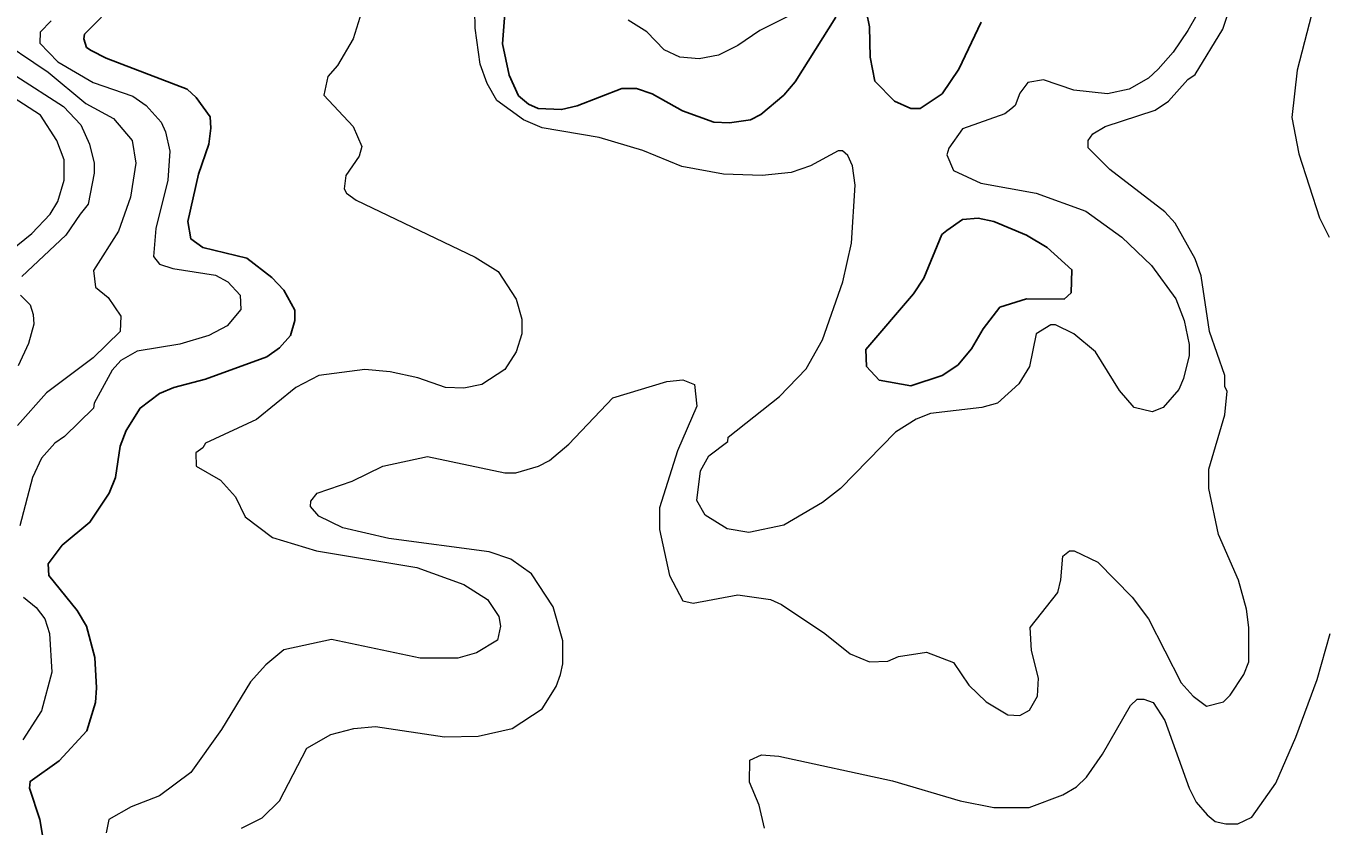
# Model space of a CAD drawing. Extents: x 423 to 448.8, y 7456.3 to 7484.
# Drawn here: x 437.534 to 439.196, y 7472.822 to 7473.846 of the extents above; entities that cross this region are included whole.
import ezdxf

# ---------------------------------------------------------------- set-up
doc = ezdxf.new("R2010")
doc.units = 0
doc.header["$LTSCALE"] = 0.032
doc.layers.add('1', color=7, linetype='Continuous', lineweight=25)
doc.layers.add('2', color=7, linetype='Continuous', lineweight=13)

msp = doc.modelspace()

# ---------------------------------------------------------------- linework, layer by layer
at = {"layer": '1'}
for points in [[(438.4754, 7473.7329), (438.4623, 7473.7259), (438.4352, 7473.722), (438.4151, 7473.7228), (438.3749, 7473.7375), (438.3362, 7473.7592), (438.3161, 7473.7661), (438.2975, 7473.7661), (438.2403, 7473.7437), (438.2202, 7473.7391), (438.19, 7473.7406), (438.1776, 7473.746), (438.1652, 7473.7569), (438.1529, 7473.7832), (438.1444, 7473.8234), (438.1475, 7473.8621)], [(438.7577, 7473.8512), (438.7291, 7473.7909), (438.7075, 7473.7592), (438.6796, 7473.7406), (438.6673, 7473.7406), (438.6464, 7473.7499), (438.6216, 7473.7754), (438.6154, 7473.8064), (438.6147, 7473.8451), (438.6108, 7473.8636)], [(437.6308, 7473.8574), (437.6092, 7473.8358), (437.6084, 7473.8296), (437.6115, 7473.8187), (437.6176, 7473.8149), (437.637, 7473.8048), (437.7406, 7473.7653), (437.7522, 7473.7545), (437.77, 7473.7298), (437.7708, 7473.7151), (437.7685, 7473.695), (437.7553, 7473.6563), (437.7414, 7473.596), (437.7453, 7473.5735), (437.7608, 7473.5627), (437.8172, 7473.5488), (437.8489, 7473.524), (437.8644, 7473.5078), (437.8783, 7473.4823), (437.8783, 7473.4692), (437.8729, 7473.4498), (437.859, 7473.4343), (437.8428, 7473.4227), (437.7639, 7473.3941), (437.7236, 7473.3833), (437.7051, 7473.3755), (437.6803, 7473.357), (437.6625, 7473.3284), (437.6548, 7473.3083), (437.6486, 7473.2681), (437.6408, 7473.2479), (437.6161, 7473.2108), (437.5805, 7473.1814), (437.5627, 7473.1574), (437.5635, 7473.1428), (437.5999, 7473.0979), (437.6115, 7473.0778), (437.6223, 7473.0376)], [(438.5713, 7473.8574), (438.5195, 7473.7746), (438.5048, 7473.7576), (438.4754, 7473.7329)], [(437.6223, 7473.0376), (437.6246, 7472.9989), (437.623, 7472.9803), (437.6122, 7472.9439), (437.5767, 7472.9053), (437.5395, 7472.879), (437.5388, 7472.8705), (437.5519, 7472.8303), (437.5589, 7472.7901), (437.5535, 7472.7498), (437.538, 7472.7127), (437.5233, 7472.6933)]]:
    msp.add_lwpolyline(points, dxfattribs=at)
msp.add_lwpolyline([(438.7275, 7473.4119), (438.7454, 7473.4328), (438.76, 7473.4583), (438.7817, 7473.4862), (438.8158, 7473.497), (438.8637, 7473.4962), (438.873, 7473.5047), (438.8738, 7473.5341), (438.842, 7473.5627), (438.8158, 7473.5782), (438.774, 7473.596), (438.7539, 7473.5999), (438.7338, 7473.5983), (438.7137, 7473.5844), (438.7074, 7473.579), (438.6843, 7473.5233), (438.6711, 7473.5032), (438.61, 7473.432), (438.6108, 7473.4104), (438.627, 7473.3926), (438.6673, 7473.3856), (438.7075, 7473.3987)], close=True, dxfattribs=at)
at = {"layer": '2'}
for points in [[(439.1963, 7473.9301), (439.1932, 7473.9085), (439.1623, 7473.7894), (439.1553, 7473.729), (439.1646, 7473.6826), (439.1909, 7473.6006), (439.2032, 7473.5759)], [(438.1908, 7473.2827), (438.2047, 7473.2897), (438.2295, 7473.3106), (438.2859, 7473.3701), (438.3548, 7473.391), (438.3756, 7473.3933), (438.3904, 7473.3872), (438.3934, 7473.3593), (438.3687, 7473.3021), (438.3455, 7473.2294), (438.3455, 7473.2015), (438.3586, 7473.1428), (438.3756, 7473.1102), (438.3888, 7473.1071), (438.4461, 7473.118), (438.4878, 7473.1118), (438.5017, 7473.1056), (438.5574, 7473.0685), (438.5899, 7473.0422), (438.6147, 7473.0321), (438.6379, 7473.0329), (438.6518, 7473.0391), (438.6874, 7473.0445), (438.7221, 7473.0314), (438.7416, 7473.0022), (438.7639, 7472.9811), (438.7918, 7472.9641), (438.8072, 7472.9633), (438.8196, 7472.9702), (438.8297, 7472.9881), (438.8312, 7473.0113), (438.8219, 7473.0468), (438.8204, 7473.0762), (438.856, 7473.1211), (438.8598, 7473.1373), (438.8622, 7473.1675), (438.8707, 7473.1744), (438.8768, 7473.1744), (438.907, 7473.1597), (438.9511, 7473.1149), (438.972, 7473.0871), (439.0137, 7473.0051), (439.0292, 7472.988), (439.0462, 7472.9756), (439.0679, 7472.9811), (439.0764, 7472.9896), (439.0942, 7473.0159), (439.1004, 7473.0321), (439.1004, 7473.0762), (439.0973, 7473.0994), (439.0872, 7473.1366), (439.0617, 7473.1953), (439.0493, 7473.2541), (439.0493, 7473.2789), (439.0695, 7473.3485), (439.0725, 7473.3786), (439.0695, 7473.3841), (439.0695, 7473.3987), (439.0501, 7473.4552), (439.0393, 7473.5264), (439.0315, 7473.548), (439.006, 7473.5937), (438.9929, 7473.6084), (438.9225, 7473.6625), (438.8947, 7473.6903), (438.8947, 7473.6996), (438.9008, 7473.7081), (438.9163, 7473.7174), (438.9805, 7473.7383), (438.9975, 7473.7499), (439.0222, 7473.7777), (439.0315, 7473.7839), (439.0671, 7473.842), (439.0864, 7473.9007)], [(437.968, 7473.8775), (437.9533, 7473.8296), (437.9332, 7473.7955), (437.9209, 7473.7816), (437.9155, 7473.7576), (437.9533, 7473.7174), (437.9642, 7473.6919), (437.9611, 7473.6795), (437.944, 7473.6548), (437.9417, 7473.6377), (437.9448, 7473.6323), (437.9572, 7473.623), (438.1096, 7473.5503), (438.139, 7473.5318), (438.1622, 7473.4962), (438.1691, 7473.4707), (438.1691, 7473.4521), (438.1622, 7473.4289), (438.1475, 7473.4065), (438.1181, 7473.3872), (438.0949, 7473.3825), (438.0717, 7473.3833), (438.0361, 7473.3956), (438.0005, 7473.4034), (437.9681, 7473.4065), (437.9093, 7473.3987), (437.8799, 7473.3833), (437.8296, 7473.3423), (437.7639, 7473.3121), (437.7607, 7473.3059), (437.7515, 7473.2997), (437.7522, 7473.2827), (437.7832, 7473.2649), (437.8025, 7473.2433), (437.8149, 7473.2178), (437.8497, 7473.1915), (437.9062, 7473.1744), (438.0346, 7473.1528), (438.0949, 7473.1311), (438.1251, 7473.1118), (438.1398, 7473.0902), (438.142, 7473.0778), (438.1382, 7473.06), (438.1111, 7473.0437), (438.0872, 7473.0368), (438.0392, 7473.0368), (437.9255, 7473.0608), (437.8644, 7473.0476), (437.8412, 7473.0282), (437.8218, 7473.0066), (437.7847, 7472.9455), (437.7453, 7472.8906), (437.7051, 7472.8604), (437.6687, 7472.8465), (437.6401, 7472.8303), (437.637, 7472.8133)], [(438.1374, 7473.7506), (438.125, 7473.7723), (438.1158, 7473.7971), (438.1096, 7473.8435), (438.1088, 7473.8899)], [(439.047, 7473.8837), (439.0222, 7473.8404), (439.0037, 7473.8126), (438.9844, 7473.7909), (438.972, 7473.7793), (438.9473, 7473.7654), (438.9194, 7473.7592), (438.8761, 7473.7638), (438.8374, 7473.777), (438.8173, 7473.7739), (438.8072, 7473.76), (438.801, 7473.7445), (438.7956, 7473.7398), (438.7879, 7473.7337), (438.7337, 7473.7143), (438.716, 7473.6896), (438.7137, 7473.6811), (438.7221, 7473.661), (438.757, 7473.6447), (438.8281, 7473.6323), (438.8916, 7473.6091), (438.9379, 7473.5758), (438.9758, 7473.5395), (439.0068, 7473.497), (439.0176, 7473.4692), (439.0238, 7473.4382), (439.0238, 7473.4243), (439.0169, 7473.3949), (439.0106, 7473.3809), (438.9906, 7473.3577), (438.9766, 7473.3523), (438.9534, 7473.3578), (438.9349, 7473.3794), (438.9039, 7473.4289), (438.8761, 7473.4521), (438.8529, 7473.4637), (438.8467, 7473.4637), (438.8281, 7473.4521), (438.8196, 7473.4104), (438.8057, 7473.3879), (438.7786, 7473.3632), (438.7585, 7473.3578), (438.6928, 7473.35), (438.6742, 7473.343), (438.6479, 7473.326), (438.5775, 7473.2541), (438.5543, 7473.2363), (438.5048, 7473.2069), (438.46, 7473.1976), (438.4321, 7473.2023), (438.4042, 7473.2201), (438.3934, 7473.2387), (438.398, 7473.2765), (438.4089, 7473.2959), (438.4329, 7473.3144), (438.4337, 7473.3199), (438.4994, 7473.3717), (438.5334, 7473.4073), (438.5543, 7473.4444), (438.5806, 7473.5187), (438.5915, 7473.5682), (438.5961, 7473.6424), (438.593, 7473.6672), (438.5868, 7473.6803), (438.5798, 7473.6865), (438.5744, 7473.6865), (438.5389, 7473.6671), (438.5141, 7473.6586), (438.477, 7473.6548), (438.4275, 7473.6563), (438.3741, 7473.6664), (438.3241, 7473.6867), (438.2682, 7473.7035), (438.1954, 7473.7159), (438.1715, 7473.7259), (438.1374, 7473.7506)], [(438.5296, 7473.8682), (438.4739, 7473.8404), (438.4461, 7473.821), (438.4213, 7473.8087), (438.3965, 7473.804), (438.3718, 7473.8064), (438.3517, 7473.8156), (438.3292, 7473.8388), (438.3053, 7473.8535)], [(437.5666, 7473.8528), (437.5522, 7473.838), (437.5519, 7473.8241), (437.5751, 7473.8002), (437.62, 7473.7739), (437.671, 7473.7561), (437.6881, 7473.7445), (437.7074, 7473.7228), (437.7128, 7473.7105), (437.7182, 7473.6857), (437.7159, 7473.6486), (437.7004, 7473.5867), (437.6973, 7473.5511), (437.705, 7473.5411), (437.7221, 7473.5357), (437.777, 7473.5271), (437.7925, 7473.5186)], [(437.49, 7473.8357), (437.5627, 7473.787), (437.6107, 7473.7468), (437.6463, 7473.7275), (437.6703, 7473.6996), (437.6749, 7473.6703), (437.6679, 7473.6269), (437.6525, 7473.5836), (437.6207, 7473.5333), (437.6231, 7473.5117), (437.6393, 7473.4985), (437.6556, 7473.4745), (437.6548, 7473.4552), (437.62, 7473.4212), (437.5604, 7473.3763), (437.5233, 7473.3346)], [(437.521, 7473.7824), (437.5821, 7473.7429), (437.6045, 7473.7197), (437.6153, 7473.695), (437.6215, 7473.6703), (437.6215, 7473.6579), (437.6138, 7473.6182), (437.6037, 7473.6053), (437.5852, 7473.5782), (437.5287, 7473.5256)], [(437.4962, 7473.5441), (437.5418, 7473.5805), (437.5651, 7473.6053), (437.5751, 7473.6215), (437.5829, 7473.6486), (437.5829, 7473.6749), (437.5736, 7473.6996), (437.5527, 7473.7321), (437.5032, 7473.7638)], [(437.7925, 7473.5186), (437.8087, 7473.5016), (437.8095, 7473.4831), (437.7917, 7473.4622), (437.7685, 7473.4498), (437.7314, 7473.439), (437.6764, 7473.4297), (437.6555, 7473.4181), (437.6447, 7473.4057), (437.6215, 7473.3632), (437.6207, 7473.357), (437.5836, 7473.3206), (437.5712, 7473.3121), (437.5542, 7473.2928), (437.5426, 7473.2681), (437.5264, 7473.2062)], [(437.5271, 7473.5016), (437.5395, 7473.4893), (437.5434, 7473.4769), (437.5442, 7473.4645), (437.5372, 7473.4398), (437.524, 7473.4111)], [(437.8103, 7472.8194), (437.8366, 7472.8326), (437.859, 7472.8542), (437.8938, 7472.9215), (437.9247, 7472.9393), (437.9541, 7472.947), (437.982, 7472.9494), (438.0701, 7472.9362), (438.1135, 7472.937), (438.1568, 7472.947), (438.1954, 7472.9718), (438.2132, 7473.0004), (438.2186, 7473.0159), (438.2217, 7473.0298), (438.2217, 7473.0592), (438.2094, 7473.1025), (438.1815, 7473.145), (438.1552, 7473.1636), (438.1274, 7473.1729), (437.999, 7473.1899), (437.9402, 7473.2038), (437.9092, 7473.2185), (437.8984, 7473.2309), (437.8992, 7473.2379), (437.9069, 7473.2479), (437.9518, 7473.2634), (437.9913, 7473.2827), (438.0485, 7473.2951), (438.1475, 7473.2742), (438.1614, 7473.2742), (438.1908, 7473.2827)], [(437.531, 7473.1149), (437.5473, 7473.1017), (437.5581, 7473.087), (437.5643, 7473.0685), (437.5674, 7473.019), (437.5542, 7472.9695), (437.5303, 7472.9323)], [(438.4801, 7472.8194), (438.4731, 7472.8488), (438.4607, 7472.8782), (438.4615, 7472.9061), (438.4762, 7472.913), (438.4986, 7472.9115), (438.6441, 7472.8798), (438.7307, 7472.8542), (438.774, 7472.8457), (438.8189, 7472.8457), (438.8622, 7472.862), (438.8799, 7472.872), (438.8923, 7472.8844), (438.9132, 7472.9138), (438.9488, 7472.9764), (438.9573, 7472.9842), (438.9658, 7472.9842), (438.9781, 7472.9803), (438.9929, 7472.9571), (439.0238, 7472.8705), (439.0331, 7472.8527), (439.047, 7472.8364), (439.0571, 7472.8279), (439.071, 7472.8248), (439.0865, 7472.8248), (439.1042, 7472.8333), (439.1352, 7472.8767), (439.1607, 7472.9355), (439.1878, 7473.0097), (439.2048, 7473.0685)]]:
    msp.add_lwpolyline(points, dxfattribs=at)

doc.saveas('drawing.dxf')
